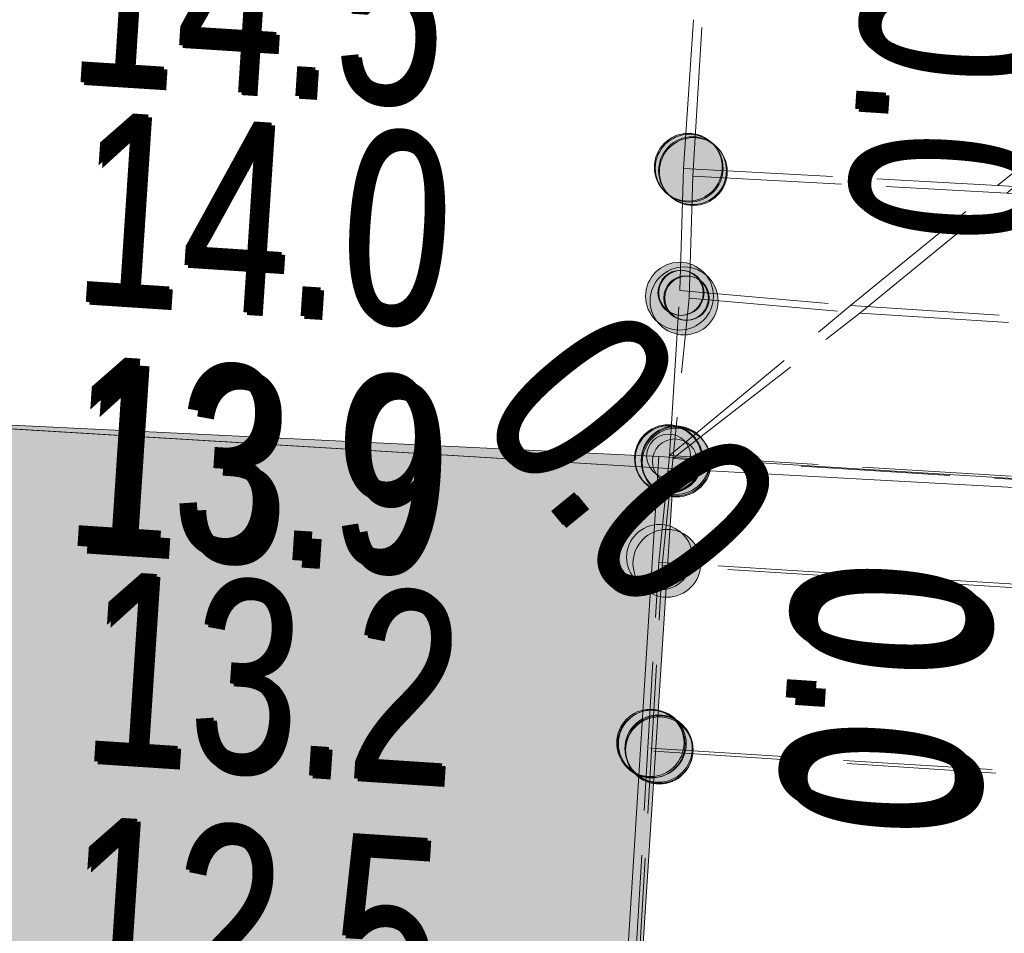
# Model space of a CAD drawing. Header units: metres. Extents: x -740 to 758, y -633 to 854.
# Tile 455 of 656: x -41.76 to -39, y -263.53 to -260.98. Entities that reach past the tile are written whole.
import ezdxf

# ---------------------------------------------------------------- set-up
doc = ezdxf.new("R2010")
doc.units = ezdxf.units.M
doc.header["$MEASUREMENT"] = 0
doc.linetypes.add('416_125', pattern=[0.5408, 0.416, -0.1248])
doc.layers.add('Grundkarte.LOVION', color=7, linetype='Continuous')
doc.layers.add('StromBemass.LOVION', color=7, linetype='Continuous')
doc.styles.add('ERSTELLTER_STIL_1', font='arial.ttf')

msp = doc.modelspace()

# ---------------------------------------------------------------- hatches: boundary and pattern name
at = {"layer": 'Grundkarte.LOVION', "linetype": 'Continuous', "lineweight": 18}
for points in [[(-39.9275, -262.2337), (-57.6772, -261.1613), (-58.3338, -269.5603), (-52.6855, -269.8947), (-51.2573, -269.9915), (-51.4255, -271.8995), (-51.6825, -275.6192), (-43.3156, -276.2494), (-40.6214, -272.9712)], [(-39.9695, -262.1992), (-41.9889, -262.1011), (-51.5506, -273.7352), (-51.6923, -275.611), (-40.8584, -276.3842)]]:
    msp.add_hatch(color=9, dxfattribs=at).paths.add_polyline_path(points)
at = {"layer": 'StromBemass.LOVION', "linetype": 'Continuous', "lineweight": 13}
for points in [[(-39.814, -261.4508), (-39.807, -261.4412), (-39.8014, -261.4308), (-39.797, -261.4197), (-39.7941, -261.4082), (-39.7926, -261.3964), (-39.7927, -261.3845), (-39.7942, -261.3727), (-39.7972, -261.3612), (-39.8016, -261.3501), (-39.8074, -261.3397), (-39.8144, -261.3301), (-39.8226, -261.3215), (-39.8317, -261.3139), (-39.8418, -261.3076), (-39.8526, -261.3026), (-39.8639, -261.2989), (-39.8756, -261.2967), (-39.8875, -261.296), (-39.8993, -261.2968), (-39.911, -261.2991), (-39.9223, -261.3028), (-39.933, -261.3079), (-39.9431, -261.3143), (-39.9522, -261.3219), (-39.9603, -261.3306), (-39.9673, -261.3402), (-39.973, -261.3507), (-39.9773, -261.3617), (-39.9802, -261.3733), (-39.9817, -261.3851), (-39.9816, -261.397), (-39.9801, -261.4088), (-39.9771, -261.4203), (-39.9727, -261.4313), (-39.9669, -261.4417), (-39.9599, -261.4513), (-39.9518, -261.4599), (-39.9426, -261.4675), (-39.9325, -261.4738), (-39.9217, -261.4789), (-39.9104, -261.4825), (-39.8987, -261.4847), (-39.8869, -261.4854), (-39.875, -261.4846), (-39.8633, -261.4823), (-39.852, -261.4786), (-39.8413, -261.4735), (-39.8313, -261.4671), (-39.8221, -261.4595)], [(-39.814, -261.4508), (-39.807, -261.4412), (-39.8014, -261.4308), (-39.797, -261.4197), (-39.7941, -261.4082), (-39.7926, -261.3964), (-39.7927, -261.3845), (-39.7942, -261.3727), (-39.7972, -261.3612), (-39.8016, -261.3501), (-39.8074, -261.3397), (-39.8144, -261.3301), (-39.8226, -261.3215), (-39.8317, -261.3139), (-39.8418, -261.3076), (-39.8526, -261.3026), (-39.8639, -261.2989), (-39.8756, -261.2967), (-39.8875, -261.296), (-39.8993, -261.2968), (-39.911, -261.2991), (-39.9223, -261.3028), (-39.933, -261.3079), (-39.9431, -261.3143), (-39.9522, -261.3219), (-39.9603, -261.3306), (-39.9673, -261.3402), (-39.973, -261.3507), (-39.9773, -261.3617), (-39.9802, -261.3733), (-39.9817, -261.3851), (-39.9816, -261.397), (-39.9801, -261.4088), (-39.9771, -261.4203), (-39.9727, -261.4313), (-39.9669, -261.4417), (-39.9599, -261.4513), (-39.9518, -261.4599), (-39.9426, -261.4675), (-39.9325, -261.4738), (-39.9217, -261.4789), (-39.9104, -261.4825), (-39.8987, -261.4847), (-39.8869, -261.4854), (-39.875, -261.4846), (-39.8633, -261.4823), (-39.852, -261.4786), (-39.8413, -261.4735), (-39.8313, -261.4671), (-39.8221, -261.4595)], [(-39.8118, -261.4534), (-39.8048, -261.4438), (-39.7991, -261.4333), (-39.7948, -261.4223), (-39.7918, -261.4107), (-39.7904, -261.3989), (-39.7904, -261.387), (-39.7919, -261.3752), (-39.7949, -261.3637), (-39.7994, -261.3527), (-39.8051, -261.3423), (-39.8121, -261.3327), (-39.8203, -261.324), (-39.8295, -261.3165), (-39.8396, -261.3102), (-39.8503, -261.3051), (-39.8617, -261.3015), (-39.8733, -261.2993), (-39.8852, -261.2986), (-39.8971, -261.2994), (-39.9088, -261.3016), (-39.9201, -261.3054), (-39.9308, -261.3105), (-39.9408, -261.3169), (-39.95, -261.3245), (-39.9581, -261.3332), (-39.965, -261.3428), (-39.9707, -261.3532), (-39.9751, -261.3643), (-39.978, -261.3758), (-39.9794, -261.3876), (-39.9794, -261.3995), (-39.9779, -261.4113), (-39.9749, -261.4228), (-39.9705, -261.4339), (-39.9647, -261.4443), (-39.9577, -261.4539), (-39.9495, -261.4625), (-39.9403, -261.4701), (-39.9303, -261.4764), (-39.9195, -261.4815), (-39.9082, -261.4851), (-39.8965, -261.4873), (-39.8846, -261.488), (-39.8727, -261.4872), (-39.8611, -261.4849), (-39.8498, -261.4812), (-39.839, -261.4761), (-39.829, -261.4697), (-39.8199, -261.4621)], [(-39.8024, -261.4604), (-39.7954, -261.4508), (-39.7897, -261.4403), (-39.7854, -261.4292), (-39.7825, -261.4177), (-39.781, -261.4059), (-39.781, -261.394), (-39.7826, -261.3822), (-39.7856, -261.3707), (-39.79, -261.3597), (-39.7957, -261.3493), (-39.8028, -261.3397), (-39.8109, -261.331), (-39.8201, -261.3235), (-39.8302, -261.3171), (-39.841, -261.3121), (-39.8523, -261.3085), (-39.864, -261.3063), (-39.8758, -261.3056), (-39.8877, -261.3063), (-39.8994, -261.3086), (-39.9107, -261.3123), (-39.9214, -261.3174), (-39.9314, -261.3238), (-39.9406, -261.3314), (-39.9487, -261.3401), (-39.9557, -261.3498), (-39.9614, -261.3602), (-39.9657, -261.3713), (-39.9686, -261.3828), (-39.9701, -261.3946), (-39.97, -261.4065), (-39.9685, -261.4183), (-39.9655, -261.4298), (-39.9611, -261.4409), (-39.9553, -261.4513), (-39.9483, -261.4609), (-39.9401, -261.4695), (-39.931, -261.4771), (-39.9209, -261.4834), (-39.9101, -261.4884), (-39.8988, -261.4921), (-39.8871, -261.4943), (-39.8752, -261.495), (-39.8634, -261.4942), (-39.8517, -261.4919), (-39.8404, -261.4882), (-39.8296, -261.4831), (-39.8196, -261.4767), (-39.8105, -261.4691)], [(-39.8024, -261.4604), (-39.7954, -261.4508), (-39.7897, -261.4403), (-39.7854, -261.4292), (-39.7825, -261.4177), (-39.781, -261.4059), (-39.781, -261.394), (-39.7826, -261.3822), (-39.7856, -261.3707), (-39.79, -261.3597), (-39.7957, -261.3493), (-39.8028, -261.3397), (-39.8109, -261.331), (-39.8201, -261.3235), (-39.8302, -261.3171), (-39.841, -261.3121), (-39.8523, -261.3085), (-39.864, -261.3063), (-39.8758, -261.3056), (-39.8877, -261.3063), (-39.8994, -261.3086), (-39.9107, -261.3123), (-39.9214, -261.3174), (-39.9314, -261.3238), (-39.9406, -261.3314), (-39.9487, -261.3401), (-39.9557, -261.3498), (-39.9614, -261.3602), (-39.9657, -261.3713), (-39.9686, -261.3828), (-39.9701, -261.3946), (-39.97, -261.4065), (-39.9685, -261.4183), (-39.9655, -261.4298), (-39.9611, -261.4409), (-39.9553, -261.4513), (-39.9483, -261.4609), (-39.9401, -261.4695), (-39.931, -261.4771), (-39.9209, -261.4834), (-39.9101, -261.4884), (-39.8988, -261.4921), (-39.8871, -261.4943), (-39.8752, -261.495), (-39.8634, -261.4942), (-39.8517, -261.4919), (-39.8404, -261.4882), (-39.8296, -261.4831), (-39.8196, -261.4767), (-39.8105, -261.4691)], [(-39.8001, -261.463), (-39.7932, -261.4533), (-39.7875, -261.4429), (-39.7831, -261.4318), (-39.7802, -261.4203), (-39.7788, -261.4085), (-39.7788, -261.3966), (-39.7803, -261.3848), (-39.7833, -261.3733), (-39.7877, -261.3623), (-39.7935, -261.3519), (-39.8005, -261.3423), (-39.8087, -261.3336), (-39.8179, -261.3261), (-39.8279, -261.3197), (-39.8387, -261.3147), (-39.85, -261.3111), (-39.8617, -261.3089), (-39.8736, -261.3082), (-39.8855, -261.3089), (-39.8971, -261.3112), (-39.9084, -261.3149), (-39.9192, -261.32), (-39.9292, -261.3264), (-39.9383, -261.334), (-39.9464, -261.3427), (-39.9534, -261.3524), (-39.9591, -261.3628), (-39.9634, -261.3739), (-39.9664, -261.3854), (-39.9678, -261.3972), (-39.9678, -261.4091), (-39.9662, -261.4209), (-39.9632, -261.4324), (-39.9588, -261.4434), (-39.9531, -261.4538), (-39.9461, -261.4634), (-39.9379, -261.4721), (-39.9287, -261.4796), (-39.9186, -261.486), (-39.9079, -261.491), (-39.8965, -261.4946), (-39.8849, -261.4968), (-39.873, -261.4975), (-39.8611, -261.4967), (-39.8495, -261.4945), (-39.8382, -261.4908), (-39.8274, -261.4857), (-39.8174, -261.4793), (-39.8083, -261.4717)], [(-39.8387, -261.8111), (-39.8317, -261.8015), (-39.826, -261.791), (-39.8217, -261.78), (-39.8188, -261.7684), (-39.8173, -261.7566), (-39.8174, -261.7448), (-39.8189, -261.733), (-39.8219, -261.7214), (-39.8263, -261.7104), (-39.8321, -261.7), (-39.8391, -261.6904), (-39.8472, -261.6818), (-39.8564, -261.6742), (-39.8665, -261.6679), (-39.8773, -261.6628), (-39.8886, -261.6592), (-39.9003, -261.657), (-39.9122, -261.6563), (-39.924, -261.6571), (-39.9357, -261.6593), (-39.947, -261.6631), (-39.9577, -261.6682), (-39.9678, -261.6746), (-39.9769, -261.6822), (-39.985, -261.6909), (-39.992, -261.7005), (-39.9977, -261.711), (-40.002, -261.722), (-40.0049, -261.7336), (-40.0064, -261.7454), (-40.0064, -261.7573), (-40.0048, -261.769), (-40.0018, -261.7806), (-39.9974, -261.7916), (-39.9917, -261.802), (-39.9846, -261.8116), (-39.9765, -261.8202), (-39.9673, -261.8278), (-39.9572, -261.8341), (-39.9464, -261.8392), (-39.9351, -261.8428), (-39.9234, -261.845), (-39.9115, -261.8457), (-39.8997, -261.8449), (-39.888, -261.8427), (-39.8767, -261.8389), (-39.866, -261.8338), (-39.8559, -261.8274), (-39.8468, -261.8198)], [(-39.8257, -261.8245), (-39.8187, -261.8148), (-39.813, -261.8043), (-39.8087, -261.7932), (-39.8058, -261.7817), (-39.8043, -261.7699), (-39.8043, -261.7579), (-39.8059, -261.7461), (-39.8089, -261.7346), (-39.8133, -261.7235), (-39.8191, -261.7131), (-39.8261, -261.7035), (-39.8343, -261.6948), (-39.8435, -261.6872), (-39.8536, -261.6809), (-39.8644, -261.6758), (-39.8757, -261.6722), (-39.8875, -261.67), (-39.8994, -261.6693), (-39.9113, -261.6701), (-39.923, -261.6723), (-39.9343, -261.6761), (-39.945, -261.6812), (-39.9551, -261.6876), (-39.9643, -261.6952), (-39.9724, -261.7039), (-39.9794, -261.7136), (-39.9851, -261.7241), (-39.9894, -261.7352), (-39.9923, -261.7467), (-39.9938, -261.7585), (-39.9938, -261.7705), (-39.9922, -261.7823), (-39.9892, -261.7938), (-39.9848, -261.8049), (-39.979, -261.8153), (-39.972, -261.8249), (-39.9638, -261.8336), (-39.9546, -261.8412), (-39.9445, -261.8475), (-39.9337, -261.8526), (-39.9224, -261.8562), (-39.9106, -261.8584), (-39.8987, -261.8591), (-39.8869, -261.8583), (-39.8751, -261.8561), (-39.8638, -261.8523), (-39.8531, -261.8472), (-39.843, -261.8408), (-39.8338, -261.8332)], [(-39.8603, -261.7817), (-39.8556, -261.7753), (-39.8518, -261.7683), (-39.8489, -261.7609), (-39.847, -261.7533), (-39.846, -261.7454), (-39.846, -261.7375), (-39.8471, -261.7296), (-39.8491, -261.722), (-39.852, -261.7146), (-39.8558, -261.7077), (-39.8605, -261.7013), (-39.866, -261.6955), (-39.8721, -261.6905), (-39.8788, -261.6863), (-39.886, -261.6829), (-39.8935, -261.6805), (-39.9013, -261.679), (-39.9092, -261.6786), (-39.9171, -261.6791), (-39.9249, -261.6806), (-39.9324, -261.6831), (-39.9396, -261.6865), (-39.9462, -261.6907), (-39.9523, -261.6958), (-39.9577, -261.7016), (-39.9624, -261.708), (-39.9662, -261.715), (-39.9691, -261.7223), (-39.971, -261.73), (-39.972, -261.7379), (-39.9719, -261.7458), (-39.9709, -261.7537), (-39.9689, -261.7613), (-39.966, -261.7687), (-39.9622, -261.7756), (-39.9575, -261.782), (-39.952, -261.7878), (-39.9459, -261.7928), (-39.9392, -261.797), (-39.932, -261.8004), (-39.9245, -261.8028), (-39.9167, -261.8043), (-39.9088, -261.8047), (-39.9009, -261.8042), (-39.8931, -261.8027), (-39.8856, -261.8002), (-39.8784, -261.7968), (-39.8718, -261.7926), (-39.8657, -261.7875)], [(-39.8577, -261.7817), (-39.8531, -261.7753), (-39.8493, -261.7683), (-39.8464, -261.761), (-39.8445, -261.7533), (-39.8435, -261.7454), (-39.8435, -261.7375), (-39.8445, -261.7296), (-39.8465, -261.722), (-39.8495, -261.7146), (-39.8533, -261.7077), (-39.858, -261.7013), (-39.8634, -261.6955), (-39.8695, -261.6905), (-39.8762, -261.6863), (-39.8834, -261.6829), (-39.891, -261.6805), (-39.8987, -261.6791), (-39.9067, -261.6786), (-39.9146, -261.6791), (-39.9223, -261.6806), (-39.9299, -261.6831), (-39.937, -261.6865), (-39.9437, -261.6908), (-39.9498, -261.6958), (-39.9552, -261.7016), (-39.9598, -261.708), (-39.9636, -261.715), (-39.9665, -261.7224), (-39.9685, -261.73), (-39.9694, -261.7379), (-39.9694, -261.7458), (-39.9684, -261.7537), (-39.9664, -261.7613), (-39.9634, -261.7687), (-39.9596, -261.7756), (-39.9549, -261.782), (-39.9495, -261.7878), (-39.9434, -261.7928), (-39.9367, -261.797), (-39.9295, -261.8004), (-39.9219, -261.8028), (-39.9142, -261.8043), (-39.9063, -261.8047), (-39.8983, -261.8042), (-39.8906, -261.8027), (-39.883, -261.8002), (-39.8759, -261.7968), (-39.8692, -261.7926), (-39.8631, -261.7875)], [(-39.8456, -261.7959), (-39.841, -261.7895), (-39.8373, -261.7827), (-39.8344, -261.7754), (-39.8325, -261.7678), (-39.8316, -261.7601), (-39.8316, -261.7522), (-39.8326, -261.7445), (-39.8346, -261.7369), (-39.8375, -261.7296), (-39.8413, -261.7228), (-39.8459, -261.7165), (-39.8513, -261.7108), (-39.8573, -261.7058), (-39.8639, -261.7017), (-39.871, -261.6984), (-39.8784, -261.696), (-39.8861, -261.6945), (-39.8939, -261.6941), (-39.9017, -261.6946), (-39.9094, -261.6961), (-39.9169, -261.6985), (-39.9239, -261.7019), (-39.9305, -261.7061), (-39.9365, -261.7111), (-39.9419, -261.7168), (-39.9464, -261.7231), (-39.9502, -261.73), (-39.953, -261.7373), (-39.955, -261.7449), (-39.9559, -261.7526), (-39.9559, -261.7605), (-39.9549, -261.7682), (-39.9529, -261.7758), (-39.95, -261.783), (-39.9462, -261.7899), (-39.9416, -261.7962), (-39.9362, -261.8019), (-39.9302, -261.8068), (-39.9236, -261.811), (-39.9165, -261.8143), (-39.909, -261.8167), (-39.9014, -261.8182), (-39.8935, -261.8186), (-39.8857, -261.8181), (-39.8781, -261.8166), (-39.8706, -261.8142), (-39.8636, -261.8108), (-39.857, -261.8066), (-39.851, -261.8016)], [(-39.8431, -261.796), (-39.8386, -261.7897), (-39.8349, -261.7828), (-39.832, -261.7756), (-39.8301, -261.7681), (-39.8292, -261.7603), (-39.8292, -261.7526), (-39.8302, -261.7448), (-39.8321, -261.7373), (-39.835, -261.7301), (-39.8388, -261.7233), (-39.8434, -261.717), (-39.8487, -261.7114), (-39.8547, -261.7064), (-39.8613, -261.7023), (-39.8684, -261.699), (-39.8758, -261.6966), (-39.8834, -261.6952), (-39.8912, -261.6947), (-39.8989, -261.6952), (-39.9066, -261.6967), (-39.914, -261.6991), (-39.921, -261.7025), (-39.9275, -261.7067), (-39.9335, -261.7116), (-39.9388, -261.7173), (-39.9434, -261.7236), (-39.9471, -261.7305), (-39.9499, -261.7377), (-39.9518, -261.7452), (-39.9528, -261.753), (-39.9528, -261.7607), (-39.9518, -261.7684), (-39.9498, -261.776), (-39.9469, -261.7832), (-39.9432, -261.79), (-39.9386, -261.7963), (-39.9332, -261.8019), (-39.9272, -261.8069), (-39.9206, -261.811), (-39.9136, -261.8143), (-39.9062, -261.8167), (-39.8985, -261.8181), (-39.8908, -261.8186), (-39.883, -261.8181), (-39.8754, -261.8166), (-39.868, -261.8142), (-39.861, -261.8108), (-39.8544, -261.8066), (-39.8484, -261.8017)], [(-39.8711, -262.2639), (-39.8642, -262.2543), (-39.8586, -262.244), (-39.8543, -262.233), (-39.8514, -262.2216), (-39.8499, -262.2098), (-39.85, -262.1981), (-39.8515, -262.1864), (-39.8544, -262.1749), (-39.8588, -262.164), (-39.8645, -262.1537), (-39.8715, -262.1442), (-39.8796, -262.1356), (-39.8887, -262.1281), (-39.8987, -262.1218), (-39.9094, -262.1168), (-39.9206, -262.1132), (-39.9322, -262.111), (-39.944, -262.1103), (-39.9557, -262.1111), (-39.9673, -262.1134), (-39.9785, -262.117), (-39.9892, -262.1221), (-39.9991, -262.1285), (-40.0082, -262.136), (-40.0162, -262.1446), (-40.0231, -262.1542), (-40.0288, -262.1645), (-40.0331, -262.1755), (-40.036, -262.187), (-40.0374, -262.1987), (-40.0374, -262.2105), (-40.0358, -262.2221), (-40.0329, -262.2336), (-40.0285, -262.2445), (-40.0228, -262.2548), (-40.0158, -262.2643), (-40.0077, -262.2729), (-39.9986, -262.2804), (-39.9886, -262.2867), (-39.9779, -262.2917), (-39.9667, -262.2953), (-39.9551, -262.2975), (-39.9434, -262.2982), (-39.9316, -262.2974), (-39.92, -262.2951), (-39.9088, -262.2915), (-39.8982, -262.2864), (-39.8882, -262.2801), (-39.8792, -262.2725)], [(-39.8711, -262.2659), (-39.8642, -262.2563), (-39.8586, -262.246), (-39.8543, -262.2351), (-39.8514, -262.2237), (-39.8499, -262.212), (-39.85, -262.2003), (-39.8515, -262.1886), (-39.8545, -262.1773), (-39.8588, -262.1664), (-39.8645, -262.1561), (-39.8714, -262.1466), (-39.8795, -262.1381), (-39.8886, -262.1306), (-39.8985, -262.1244), (-39.9092, -262.1194), (-39.9204, -262.1158), (-39.9319, -262.1136), (-39.9436, -262.1129), (-39.9553, -262.1137), (-39.9669, -262.1159), (-39.978, -262.1196), (-39.9887, -262.1246), (-39.9985, -262.131), (-40.0076, -262.1385), (-40.0156, -262.1471), (-40.0225, -262.1566), (-40.0281, -262.1669), (-40.0324, -262.1779), (-40.0353, -262.1892), (-40.0367, -262.2009), (-40.0367, -262.2126), (-40.0352, -262.2243), (-40.0322, -262.2357), (-40.0278, -262.2466), (-40.0221, -262.2568), (-40.0152, -262.2663), (-40.0071, -262.2749), (-39.9981, -262.2823), (-39.9881, -262.2886), (-39.9775, -262.2936), (-39.9663, -262.2972), (-39.9547, -262.2993), (-39.943, -262.3), (-39.9313, -262.2992), (-39.9198, -262.297), (-39.9086, -262.2933), (-39.898, -262.2883), (-39.8881, -262.282), (-39.8791, -262.2745)], [(-39.8685, -262.2668), (-39.8616, -262.2572), (-39.8559, -262.2468), (-39.8516, -262.2358), (-39.8487, -262.2243), (-39.8472, -262.2126), (-39.8473, -262.2008), (-39.8488, -262.189), (-39.8518, -262.1776), (-39.8562, -262.1666), (-39.8619, -262.1562), (-39.8689, -262.1467), (-39.877, -262.1381), (-39.8862, -262.1306), (-39.8962, -262.1243), (-39.9069, -262.1193), (-39.9181, -262.1157), (-39.9298, -262.1135), (-39.9416, -262.1128), (-39.9534, -262.1136), (-39.965, -262.1158), (-39.9762, -262.1195), (-39.9869, -262.1246), (-39.9969, -262.1309), (-40.006, -262.1385), (-40.0141, -262.1472), (-40.021, -262.1568), (-40.0266, -262.1671), (-40.031, -262.1782), (-40.0339, -262.1896), (-40.0353, -262.2014), (-40.0353, -262.2132), (-40.0338, -262.2249), (-40.0308, -262.2364), (-40.0264, -262.2474), (-40.0207, -262.2577), (-40.0137, -262.2673), (-40.0055, -262.2758), (-39.9964, -262.2834), (-39.9864, -262.2897), (-39.9757, -262.2947), (-39.9644, -262.2983), (-39.9528, -262.3005), (-39.941, -262.3012), (-39.9292, -262.3004), (-39.9176, -262.2981), (-39.9063, -262.2944), (-39.8956, -262.2894), (-39.8857, -262.283), (-39.8766, -262.2754)], [(-39.8492, -262.2703), (-39.8421, -262.2606), (-39.8364, -262.25), (-39.832, -262.2388), (-39.829, -262.2272), (-39.8276, -262.2153), (-39.8276, -262.2032), (-39.8291, -262.1913), (-39.8322, -262.1797), (-39.8366, -262.1685), (-39.8425, -262.158), (-39.8496, -262.1483), (-39.8578, -262.1396), (-39.8671, -262.1319), (-39.8773, -262.1255), (-39.8882, -262.1204), (-39.8996, -262.1168), (-39.9114, -262.1145), (-39.9234, -262.1138), (-39.9354, -262.1146), (-39.9472, -262.1169), (-39.9586, -262.1207), (-39.9695, -262.1258), (-39.9796, -262.1323), (-39.9889, -262.14), (-39.9971, -262.1488), (-40.0041, -262.1585), (-40.0098, -262.1691), (-40.0142, -262.1803), (-40.0172, -262.1919), (-40.0187, -262.2038), (-40.0186, -262.2159), (-40.0171, -262.2278), (-40.014, -262.2394), (-40.0096, -262.2506), (-40.0038, -262.2611), (-39.9967, -262.2708), (-39.9884, -262.2795), (-39.9791, -262.2872), (-39.9689, -262.2936), (-39.9581, -262.2987), (-39.9466, -262.3023), (-39.9348, -262.3045), (-39.9228, -262.3053), (-39.9108, -262.3045), (-39.899, -262.3022), (-39.8876, -262.2984), (-39.8767, -262.2933), (-39.8666, -262.2868), (-39.8574, -262.2791)], [(-39.8477, -262.2739), (-39.8406, -262.2641), (-39.8348, -262.2535), (-39.8304, -262.2422), (-39.8275, -262.2305), (-39.826, -262.2185), (-39.826, -262.2064), (-39.8276, -262.1944), (-39.8306, -262.1827), (-39.8351, -262.1715), (-39.841, -262.1609), (-39.8481, -262.1511), (-39.8564, -262.1423), (-39.8658, -262.1347), (-39.876, -262.1282), (-39.8869, -262.1231), (-39.8985, -262.1194), (-39.9104, -262.1172), (-39.9224, -262.1164), (-39.9345, -262.1172), (-39.9464, -262.1196), (-39.9579, -262.1233), (-39.9688, -262.1285), (-39.979, -262.135), (-39.9883, -262.1428), (-39.9965, -262.1516), (-40.0036, -262.1614), (-40.0094, -262.172), (-40.0138, -262.1833), (-40.0168, -262.195), (-40.0183, -262.207), (-40.0182, -262.2191), (-40.0167, -262.2311), (-40.0136, -262.2428), (-40.0091, -262.254), (-40.0033, -262.2646), (-39.9961, -262.2744), (-39.9878, -262.2832), (-39.9785, -262.2909), (-39.9682, -262.2973), (-39.9573, -262.3024), (-39.9458, -262.3061), (-39.9339, -262.3083), (-39.9218, -262.3091), (-39.9097, -262.3083), (-39.8979, -262.306), (-39.8864, -262.3022), (-39.8754, -262.297), (-39.8653, -262.2905), (-39.856, -262.2827)], [(-39.8453, -262.2767), (-39.8383, -262.2669), (-39.8325, -262.2562), (-39.8281, -262.245), (-39.8251, -262.2333), (-39.8236, -262.2213), (-39.8237, -262.2092), (-39.8252, -262.1972), (-39.8283, -262.1855), (-39.8327, -262.1743), (-39.8386, -262.1637), (-39.8457, -262.154), (-39.854, -262.1452), (-39.8634, -262.1375), (-39.8736, -262.1311), (-39.8845, -262.126), (-39.896, -262.1223), (-39.9079, -262.1201), (-39.92, -262.1193), (-39.932, -262.1201), (-39.9439, -262.1224), (-39.9554, -262.1262), (-39.9663, -262.1314), (-39.9765, -262.1379), (-39.9858, -262.1456), (-39.994, -262.1545), (-40.0011, -262.1643), (-40.0069, -262.1749), (-40.0113, -262.1861), (-40.0142, -262.1978), (-40.0157, -262.2098), (-40.0157, -262.2219), (-40.0141, -262.2339), (-40.0111, -262.2456), (-40.0066, -262.2568), (-40.0007, -262.2674), (-39.9936, -262.2771), (-39.9853, -262.2859), (-39.976, -262.2936), (-39.9657, -262.3), (-39.9548, -262.3051), (-39.9433, -262.3088), (-39.9314, -262.3111), (-39.9194, -262.3118), (-39.9073, -262.311), (-39.8954, -262.3087), (-39.884, -262.3049), (-39.873, -262.2997), (-39.8629, -262.2932), (-39.8536, -262.2855)], [(-39.895, -262.2367), (-39.8905, -262.2304), (-39.8868, -262.2237), (-39.884, -262.2165), (-39.8821, -262.209), (-39.8812, -262.2014), (-39.8812, -262.1937), (-39.8822, -262.186), (-39.8841, -262.1786), (-39.887, -262.1714), (-39.8907, -262.1647), (-39.8953, -262.1585), (-39.9006, -262.1529), (-39.9065, -262.148), (-39.9131, -262.1439), (-39.92, -262.1406), (-39.9274, -262.1382), (-39.9349, -262.1368), (-39.9426, -262.1364), (-39.9503, -262.1369), (-39.9579, -262.1383), (-39.9652, -262.1407), (-39.9722, -262.144), (-39.9787, -262.1482), (-39.9846, -262.1531), (-39.9898, -262.1588), (-39.9943, -262.165), (-39.998, -262.1718), (-40.0008, -262.1789), (-40.0027, -262.1864), (-40.0037, -262.1941), (-40.0037, -262.2018), (-40.0027, -262.2094), (-40.0007, -262.2169), (-39.9979, -262.224), (-39.9941, -262.2308), (-39.9896, -262.237), (-39.9843, -262.2426), (-39.9783, -262.2475), (-39.9718, -262.2516), (-39.9648, -262.2548), (-39.9575, -262.2572), (-39.9499, -262.2586), (-39.9422, -262.2591), (-39.9345, -262.2586), (-39.927, -262.2571), (-39.9197, -262.2547), (-39.9127, -262.2514), (-39.9062, -262.2472), (-39.9003, -262.2423)], [(-39.895, -262.2367), (-39.8905, -262.2304), (-39.8868, -262.2237), (-39.884, -262.2165), (-39.8821, -262.209), (-39.8812, -262.2014), (-39.8812, -262.1937), (-39.8822, -262.186), (-39.8841, -262.1786), (-39.887, -262.1714), (-39.8907, -262.1647), (-39.8953, -262.1585), (-39.9006, -262.1529), (-39.9065, -262.148), (-39.9131, -262.1439), (-39.92, -262.1406), (-39.9274, -262.1382), (-39.9349, -262.1368), (-39.9426, -262.1364), (-39.9503, -262.1369), (-39.9579, -262.1383), (-39.9652, -262.1407), (-39.9722, -262.144), (-39.9787, -262.1482), (-39.9846, -262.1531), (-39.9898, -262.1588), (-39.9943, -262.165), (-39.998, -262.1718), (-40.0008, -262.1789), (-40.0027, -262.1864), (-40.0037, -262.1941), (-40.0037, -262.2018), (-40.0027, -262.2094), (-40.0007, -262.2169), (-39.9979, -262.224), (-39.9941, -262.2308), (-39.9896, -262.237), (-39.9843, -262.2426), (-39.9783, -262.2475), (-39.9718, -262.2516), (-39.9648, -262.2548), (-39.9575, -262.2572), (-39.9499, -262.2586), (-39.9422, -262.2591), (-39.9345, -262.2586), (-39.927, -262.2571), (-39.9197, -262.2547), (-39.9127, -262.2514), (-39.9062, -262.2472), (-39.9003, -262.2423)], [(-39.895, -262.2367), (-39.8905, -262.2304), (-39.8868, -262.2237), (-39.884, -262.2165), (-39.8821, -262.209), (-39.8812, -262.2014), (-39.8812, -262.1937), (-39.8822, -262.186), (-39.8841, -262.1786), (-39.887, -262.1714), (-39.8907, -262.1647), (-39.8953, -262.1585), (-39.9006, -262.1529), (-39.9065, -262.148), (-39.9131, -262.1439), (-39.92, -262.1406), (-39.9274, -262.1382), (-39.9349, -262.1368), (-39.9426, -262.1364), (-39.9503, -262.1369), (-39.9579, -262.1383), (-39.9652, -262.1407), (-39.9722, -262.144), (-39.9787, -262.1482), (-39.9846, -262.1531), (-39.9898, -262.1588), (-39.9943, -262.165), (-39.998, -262.1718), (-40.0008, -262.1789), (-40.0027, -262.1864), (-40.0037, -262.1941), (-40.0037, -262.2018), (-40.0027, -262.2094), (-40.0007, -262.2169), (-39.9979, -262.224), (-39.9941, -262.2308), (-39.9896, -262.237), (-39.9843, -262.2426), (-39.9783, -262.2475), (-39.9718, -262.2516), (-39.9648, -262.2548), (-39.9575, -262.2572), (-39.9499, -262.2586), (-39.9422, -262.2591), (-39.9345, -262.2586), (-39.927, -262.2571), (-39.9197, -262.2547), (-39.9127, -262.2514), (-39.9062, -262.2472), (-39.9003, -262.2423)], [(-39.8768, -262.2524), (-39.8722, -262.2461), (-39.8684, -262.2392), (-39.8655, -262.2318), (-39.8636, -262.2242), (-39.8626, -262.2164), (-39.8627, -262.2086), (-39.8637, -262.2008), (-39.8657, -262.1932), (-39.8686, -262.1859), (-39.8724, -262.179), (-39.877, -262.1726), (-39.8824, -262.1669), (-39.8885, -262.1619), (-39.8952, -262.1577), (-39.9023, -262.1544), (-39.9098, -262.152), (-39.9175, -262.1506), (-39.9253, -262.1501), (-39.9332, -262.1506), (-39.9409, -262.1521), (-39.9484, -262.1546), (-39.9555, -262.1579), (-39.9621, -262.1622), (-39.9681, -262.1672), (-39.9735, -262.1729), (-39.9781, -262.1793), (-39.9819, -262.1862), (-39.9847, -262.1935), (-39.9867, -262.2012), (-39.9876, -262.209), (-39.9876, -262.2168), (-39.9866, -262.2246), (-39.9846, -262.2322), (-39.9817, -262.2395), (-39.9779, -262.2464), (-39.9732, -262.2527), (-39.9678, -262.2585), (-39.9618, -262.2635), (-39.9551, -262.2676), (-39.948, -262.271), (-39.9405, -262.2734), (-39.9328, -262.2748), (-39.9249, -262.2753), (-39.9171, -262.2748), (-39.9094, -262.2733), (-39.9019, -262.2708), (-39.8948, -262.2675), (-39.8882, -262.2632), (-39.8821, -262.2582)], [(-39.8768, -262.2524), (-39.8722, -262.2461), (-39.8684, -262.2392), (-39.8655, -262.2318), (-39.8636, -262.2242), (-39.8626, -262.2164), (-39.8627, -262.2086), (-39.8637, -262.2008), (-39.8657, -262.1932), (-39.8686, -262.1859), (-39.8724, -262.179), (-39.877, -262.1726), (-39.8824, -262.1669), (-39.8885, -262.1619), (-39.8952, -262.1577), (-39.9023, -262.1544), (-39.9098, -262.152), (-39.9175, -262.1506), (-39.9253, -262.1501), (-39.9332, -262.1506), (-39.9409, -262.1521), (-39.9484, -262.1546), (-39.9555, -262.1579), (-39.9621, -262.1622), (-39.9681, -262.1672), (-39.9735, -262.1729), (-39.9781, -262.1793), (-39.9819, -262.1862), (-39.9847, -262.1935), (-39.9867, -262.2012), (-39.9876, -262.209), (-39.9876, -262.2168), (-39.9866, -262.2246), (-39.9846, -262.2322), (-39.9817, -262.2395), (-39.9779, -262.2464), (-39.9732, -262.2527), (-39.9678, -262.2585), (-39.9618, -262.2635), (-39.9551, -262.2676), (-39.948, -262.271), (-39.9405, -262.2734), (-39.9328, -262.2748), (-39.9249, -262.2753), (-39.9171, -262.2748), (-39.9094, -262.2733), (-39.9019, -262.2708), (-39.8948, -262.2675), (-39.8882, -262.2632), (-39.8821, -262.2582)], [(-39.8768, -262.2524), (-39.8722, -262.2461), (-39.8684, -262.2392), (-39.8655, -262.2318), (-39.8636, -262.2242), (-39.8626, -262.2164), (-39.8627, -262.2086), (-39.8637, -262.2008), (-39.8657, -262.1932), (-39.8686, -262.1859), (-39.8724, -262.179), (-39.877, -262.1726), (-39.8824, -262.1669), (-39.8885, -262.1619), (-39.8952, -262.1577), (-39.9023, -262.1544), (-39.9098, -262.152), (-39.9175, -262.1506), (-39.9253, -262.1501), (-39.9332, -262.1506), (-39.9409, -262.1521), (-39.9484, -262.1546), (-39.9555, -262.1579), (-39.9621, -262.1622), (-39.9681, -262.1672), (-39.9735, -262.1729), (-39.9781, -262.1793), (-39.9819, -262.1862), (-39.9847, -262.1935), (-39.9867, -262.2012), (-39.9876, -262.209), (-39.9876, -262.2168), (-39.9866, -262.2246), (-39.9846, -262.2322), (-39.9817, -262.2395), (-39.9779, -262.2464), (-39.9732, -262.2527), (-39.9678, -262.2585), (-39.9618, -262.2635), (-39.9551, -262.2676), (-39.948, -262.271), (-39.9405, -262.2734), (-39.9328, -262.2748), (-39.9249, -262.2753), (-39.9171, -262.2748), (-39.9094, -262.2733), (-39.9019, -262.2708), (-39.8948, -262.2675), (-39.8882, -262.2632), (-39.8821, -262.2582)], [(-39.897, -262.5389), (-39.8902, -262.5295), (-39.8847, -262.5194), (-39.8805, -262.5087), (-39.8777, -262.4975), (-39.8763, -262.4861), (-39.8763, -262.4745), (-39.8778, -262.4631), (-39.8807, -262.4519), (-39.885, -262.4412), (-39.8906, -262.4312), (-39.8974, -262.4218), (-39.9053, -262.4135), (-39.9142, -262.4061), (-39.924, -262.4), (-39.9344, -262.3951), (-39.9454, -262.3916), (-39.9567, -262.3895), (-39.9682, -262.3888), (-39.9797, -262.3895), (-39.991, -262.3917), (-40.002, -262.3953), (-40.0124, -262.4003), (-40.0221, -262.4065), (-40.031, -262.4139), (-40.0389, -262.4223), (-40.0456, -262.4316), (-40.0511, -262.4418), (-40.0553, -262.4525), (-40.0582, -262.4637), (-40.0596, -262.4751), (-40.0595, -262.4867), (-40.0581, -262.4981), (-40.0552, -262.5093), (-40.0509, -262.52), (-40.0453, -262.53), (-40.0385, -262.5394), (-40.0306, -262.5477), (-40.0217, -262.5551), (-40.0119, -262.5612), (-40.0015, -262.5661), (-39.9905, -262.5696), (-39.9791, -262.5717), (-39.9676, -262.5724), (-39.9561, -262.5717), (-39.9448, -262.5695), (-39.9339, -262.5659), (-39.9234, -262.5609), (-39.9137, -262.5547), (-39.9049, -262.5473)], [(-39.8741, -262.5578), (-39.8671, -262.5481), (-39.8614, -262.5377), (-39.8571, -262.5266), (-39.8541, -262.5151), (-39.8527, -262.5033), (-39.8527, -262.4914), (-39.8543, -262.4796), (-39.8572, -262.4681), (-39.8617, -262.4571), (-39.8674, -262.4467), (-39.8744, -262.4371), (-39.8826, -262.4284), (-39.8918, -262.4209), (-39.9018, -262.4146), (-39.9126, -262.4095), (-39.9239, -262.4059), (-39.9356, -262.4037), (-39.9475, -262.403), (-39.9593, -262.4038), (-39.971, -262.406), (-39.9823, -262.4097), (-39.9931, -262.4148), (-40.0031, -262.4212), (-40.0122, -262.4289), (-40.0203, -262.4375), (-40.0273, -262.4472), (-40.033, -262.4576), (-40.0373, -262.4687), (-40.0402, -262.4802), (-40.0417, -262.492), (-40.0416, -262.5039), (-40.0401, -262.5157), (-40.0371, -262.5272), (-40.0327, -262.5382), (-40.0269, -262.5486), (-40.0199, -262.5582), (-40.0118, -262.5669), (-40.0026, -262.5744), (-39.9925, -262.5807), (-39.9817, -262.5858), (-39.9704, -262.5894), (-39.9587, -262.5916), (-39.9469, -262.5923), (-39.935, -262.5915), (-39.9233, -262.5893), (-39.9121, -262.5855), (-39.9013, -262.5805), (-39.8913, -262.5741), (-39.8822, -262.5664)], [(-39.9208, -263.0592), (-39.9139, -263.0496), (-39.9083, -263.0393), (-39.9039, -263.0283), (-39.901, -263.0168), (-39.8996, -263.0051), (-39.8996, -262.9933), (-39.9012, -262.9816), (-39.9041, -262.9702), (-39.9085, -262.9592), (-39.9142, -262.9489), (-39.9212, -262.9394), (-39.9293, -262.9308), (-39.9384, -262.9233), (-39.9484, -262.917), (-39.9591, -262.912), (-39.9703, -262.9084), (-39.9819, -262.9063), (-39.9937, -262.9055), (-40.0055, -262.9063), (-40.0171, -262.9086), (-40.0283, -262.9123), (-40.0389, -262.9173), (-40.0489, -262.9237), (-40.058, -262.9312), (-40.066, -262.9399), (-40.0729, -262.9494), (-40.0786, -262.9598), (-40.0829, -262.9708), (-40.0858, -262.9822), (-40.0872, -262.9939), (-40.0872, -263.0057), (-40.0857, -263.0174), (-40.0827, -263.0288), (-40.0783, -263.0398), (-40.0726, -263.0501), (-40.0656, -263.0597), (-40.0575, -263.0682), (-40.0484, -263.0757), (-40.0384, -263.082), (-40.0277, -263.087), (-40.0165, -263.0906), (-40.0049, -263.0928), (-39.9931, -263.0935), (-39.9813, -263.0927), (-39.9697, -263.0905), (-39.9585, -263.0868), (-39.9479, -263.0817), (-39.9379, -263.0754), (-39.9289, -263.0678)], [(-39.9176, -263.0626), (-39.9107, -263.0529), (-39.905, -263.0425), (-39.9007, -263.0315), (-39.8978, -263.02), (-39.8963, -263.0082), (-39.8964, -262.9964), (-39.8979, -262.9846), (-39.9009, -262.9732), (-39.9053, -262.9621), (-39.911, -262.9518), (-39.918, -262.9422), (-39.9262, -262.9336), (-39.9353, -262.9261), (-39.9454, -262.9197), (-39.9561, -262.9147), (-39.9674, -262.9111), (-39.979, -262.9089), (-39.9909, -262.9082), (-40.0027, -262.909), (-40.0143, -262.9112), (-40.0256, -262.9149), (-40.0363, -262.92), (-40.0463, -262.9264), (-40.0554, -262.934), (-40.0635, -262.9427), (-40.0704, -262.9523), (-40.0761, -262.9627), (-40.0805, -262.9737), (-40.0834, -262.9852), (-40.0848, -262.997), (-40.0848, -263.0088), (-40.0833, -263.0206), (-40.0803, -263.0321), (-40.0759, -263.0431), (-40.0701, -263.0535), (-40.0631, -263.063), (-40.055, -263.0716), (-40.0458, -263.0792), (-40.0358, -263.0855), (-40.025, -263.0905), (-40.0138, -263.0941), (-40.0021, -263.0963), (-39.9903, -263.097), (-39.9784, -263.0962), (-39.9668, -263.094), (-39.9555, -263.0903), (-39.9448, -263.0852), (-39.9348, -263.0788), (-39.9257, -263.0712)], [(-39.9148, -263.0615), (-39.9079, -263.0519), (-39.9022, -263.0415), (-39.8979, -263.0304), (-39.8949, -263.0189), (-39.8935, -263.0071), (-39.8935, -262.9952), (-39.8951, -262.9834), (-39.898, -262.9719), (-39.9025, -262.9609), (-39.9082, -262.9505), (-39.9152, -262.9409), (-39.9234, -262.9323), (-39.9326, -262.9247), (-39.9426, -262.9184), (-39.9534, -262.9134), (-39.9647, -262.9097), (-39.9764, -262.9076), (-39.9882, -262.9068), (-40.0001, -262.9076), (-40.0117, -262.9099), (-40.023, -262.9136), (-40.0338, -262.9187), (-40.0438, -262.9251), (-40.0529, -262.9327), (-40.061, -262.9414), (-40.068, -262.951), (-40.0737, -262.9614), (-40.078, -262.9725), (-40.0809, -262.984), (-40.0824, -262.9958), (-40.0823, -263.0077), (-40.0808, -263.0195), (-40.0778, -263.031), (-40.0734, -263.042), (-40.0676, -263.0524), (-40.0606, -263.062), (-40.0525, -263.0706), (-40.0433, -263.0782), (-40.0332, -263.0845), (-40.0225, -263.0895), (-40.0112, -263.0932), (-39.9995, -263.0953), (-39.9876, -263.0961), (-39.9758, -263.0953), (-39.9641, -263.093), (-39.9528, -263.0893), (-39.9421, -263.0842), (-39.9321, -263.0778), (-39.9229, -263.0702)], [(-39.8978, -263.0748), (-39.8909, -263.0652), (-39.8852, -263.0548), (-39.8809, -263.0438), (-39.878, -263.0323), (-39.8766, -263.0206), (-39.8766, -263.0088), (-39.8781, -262.9971), (-39.8811, -262.9856), (-39.8855, -262.9746), (-39.8912, -262.9643), (-39.8982, -262.9548), (-39.9063, -262.9462), (-39.9154, -262.9387), (-39.9254, -262.9324), (-39.9362, -262.9274), (-39.9474, -262.9238), (-39.959, -262.9216), (-39.9708, -262.9209), (-39.9826, -262.9217), (-39.9942, -262.9239), (-40.0054, -262.9276), (-40.0161, -262.9327), (-40.0261, -262.939), (-40.0352, -262.9466), (-40.0432, -262.9552), (-40.0502, -262.9648), (-40.0558, -262.9752), (-40.0601, -262.9862), (-40.063, -262.9977), (-40.0645, -263.0094), (-40.0644, -263.0212), (-40.0629, -263.0329), (-40.0599, -263.0444), (-40.0556, -263.0553), (-40.0498, -263.0657), (-40.0428, -263.0752), (-40.0347, -263.0838), (-40.0256, -263.0913), (-40.0156, -263.0976), (-40.0049, -263.1026), (-39.9936, -263.1062), (-39.982, -263.1084), (-39.9702, -263.1091), (-39.9584, -263.1083), (-39.9468, -263.1061), (-39.9356, -263.1024), (-39.9249, -263.0973), (-39.915, -263.091), (-39.9059, -263.0834)], [(-39.8961, -263.0802), (-39.8892, -263.0706), (-39.8836, -263.0603), (-39.8793, -263.0493), (-39.8764, -263.0379), (-39.8749, -263.0261), (-39.875, -263.0143), (-39.8765, -263.0026), (-39.8795, -262.9912), (-39.8838, -262.9803), (-39.8896, -262.9699), (-39.8965, -262.9604), (-39.9046, -262.9518), (-39.9138, -262.9443), (-39.9237, -262.9381), (-39.9344, -262.9331), (-39.9457, -262.9294), (-39.9573, -262.9273), (-39.9691, -262.9266), (-39.9808, -262.9274), (-39.9924, -262.9296), (-40.0036, -262.9333), (-40.0143, -262.9383), (-40.0242, -262.9447), (-40.0333, -262.9522), (-40.0414, -262.9609), (-40.0483, -262.9704), (-40.0539, -262.9808), (-40.0582, -262.9918), (-40.0611, -263.0032), (-40.0626, -263.0149), (-40.0625, -263.0268), (-40.061, -263.0385), (-40.058, -263.0499), (-40.0537, -263.0608), (-40.0479, -263.0712), (-40.041, -263.0807), (-40.0329, -263.0893), (-40.0237, -263.0968), (-40.0138, -263.103), (-40.0031, -263.108), (-39.9918, -263.1116), (-39.9802, -263.1138), (-39.9684, -263.1145), (-39.9567, -263.1137), (-39.9451, -263.1115), (-39.9339, -263.1078), (-39.9232, -263.1028), (-39.9133, -263.0964), (-39.9042, -263.0888)], [(-39.8954, -263.0775), (-39.8885, -263.0679), (-39.8828, -263.0575), (-39.8785, -263.0465), (-39.8756, -263.035), (-39.8741, -263.0233), (-39.8741, -263.0114), (-39.8757, -262.9997), (-39.8787, -262.9882), (-39.883, -262.9772), (-39.8888, -262.9669), (-39.8958, -262.9573), (-39.9039, -262.9487), (-39.913, -262.9412), (-39.9231, -262.9349), (-39.9338, -262.9299), (-39.9451, -262.9263), (-39.9567, -262.9241), (-39.9685, -262.9234), (-39.9803, -262.9242), (-39.9919, -262.9264), (-40.0032, -262.9301), (-40.0139, -262.9352), (-40.0239, -262.9416), (-40.033, -262.9491), (-40.041, -262.9578), (-40.048, -262.9674), (-40.0536, -262.9778), (-40.058, -262.9888), (-40.0609, -263.0003), (-40.0623, -263.012), (-40.0623, -263.0239), (-40.0607, -263.0356), (-40.0578, -263.0471), (-40.0534, -263.0581), (-40.0476, -263.0684), (-40.0406, -263.078), (-40.0325, -263.0866), (-40.0234, -263.0941), (-40.0134, -263.1004), (-40.0026, -263.1054), (-39.9914, -263.109), (-39.9797, -263.1112), (-39.9679, -263.1119), (-39.9561, -263.1111), (-39.9445, -263.1089), (-39.9332, -263.1052), (-39.9225, -263.1001), (-39.9126, -263.0937), (-39.9035, -263.0862)]]:
    msp.add_hatch(color=7, dxfattribs=at).paths.add_polyline_path(points)

# ---------------------------------------------------------------- linework, layer by layer
at = {"layer": 'Grundkarte.LOVION', "color": 253, "linetype": 'Continuous', "lineweight": 18}
for points in [[(-80.383, -264.4158), (-77.3401, -262.2858), (-73.6188, -260.4441), (-64.4298, -255.8808), (-64.4223, -253.8407), (-56.9822, -255.2709), (-36.3792, -259.2268), (-36.6292, -262.4137), (-39.9275, -262.2337), (-57.6772, -261.1613), (-62.2359, -260.4839), (-65.3229, -260.0468), (-72.0858, -263.4272), (-73.746, -263.6782), (-75.7173, -264.3734), (-77.7891, -266.7631), (-75.966, -266.969), (-76.3203, -269.6933), (-77.4356, -280.3538), (-71.9986, -280.9453), (-72.2759, -283.2482), (-66.7305, -286.4596), (-53.0095, -288.0442)], [(-39.189, -258.6944), (-36.4212, -259.1922), (-36.639, -262.4056), (-39.9695, -262.1992), (-41.9889, -262.1011)]]:
    msp.add_lwpolyline(points, dxfattribs=at)
at = {"layer": 'Grundkarte.LOVION', "color": 8, "linetype": 'Continuous', "lineweight": 18}
for points in [[(-43.3156, -276.2494), (-51.6825, -275.6192), (-51.4255, -271.8995), (-51.2573, -269.9915), (-52.6855, -269.8947), (-58.3338, -269.5603), (-57.6772, -261.1613), (-39.9275, -262.2337), (-40.6214, -272.9712)], [(-41.9889, -262.1011), (-39.9695, -262.1992), (-40.8584, -276.3842), (-51.6923, -275.611), (-51.5506, -273.7352)]]:
    msp.add_lwpolyline(points, dxfattribs=at)
at = {"layer": 'Grundkarte.LOVION', "color": 251, "linetype": 'Continuous', "lineweight": 13}
for points in [[(-43.3156, -276.2494), (-51.6825, -275.6192), (-51.4255, -271.8995), (-51.2573, -269.9915), (-50.98, -267.6886), (-52.6217, -267.524), (-52.6855, -269.8947), (-58.3338, -269.5603), (-57.6772, -261.1613), (-39.9275, -262.2337), (-40.6214, -272.9712)], [(-41.9889, -262.1011), (-39.9695, -262.1992), (-40.8584, -276.3842), (-51.6923, -275.611), (-51.5506, -273.7352)]]:
    msp.add_lwpolyline(points, dxfattribs=at)
at = {"layer": 'StromBemass.LOVION', "color": 7, "linetype": '416_125', "lineweight": 13}
for points in [[(-40.6318, -273.0166), (-40.5286, -271.3514), (-40.4018, -269.6247), (-40.3787, -269.1052), (-40.2513, -267.083), (-40.0318, -263.7365), (-39.9602, -262.5029), (-39.8854, -261.7567), (-39.8744, -261.4157), (-39.6086, -257.0303), (-39.5349, -256.1216), (-39.4542, -254.6802), (-39.3798, -253.476), (-39.1954, -250.8275), (-39.0495, -248.3896), (-39.0506, -248.2272)], [(-39.9402, -262.1963), (-39.4344, -261.7774), (-39.0239, -261.4417), (-38.3934, -260.9367), (-34.0288, -257.3623), (-32.9878, -256.5216), (-30.9777, -254.8621)], [(-32.1398, -262.6841), (-39.9303, -262.2044), (-39.4084, -261.7987), (-38.9979, -261.463), (-38.3836, -260.9449), (-34.0189, -257.3704), (-32.9779, -256.5297), (-30.9678, -254.8702)], [(-40.8555, -276.4135), (-40.8232, -275.6862), (-40.5385, -271.3432), (-40.4278, -269.6034), (-40.3886, -269.0971), (-40.2612, -267.0749), (-40.0416, -263.7284), (-39.9701, -262.4948), (-39.9402, -262.1963), (-39.9114, -261.7354), (-39.9004, -261.3944), (-39.7701, -259.4014)], [(-39.9004, -261.3944), (-39.0239, -261.4417), (-35.9012, -261.6389), (-21.6094, -262.5617)], [(-39.8744, -261.4157), (-38.9979, -261.463), (-35.8913, -261.647), (-31.5323, -261.9449)], [(-39.9114, -261.7354), (-39.4344, -261.7774), (-35.984, -262.0016)], [(-39.8854, -261.7567), (-39.4084, -261.7987), (-35.9741, -262.0097)], [(-39.9402, -262.1963), (-20.6452, -263.3541)], [(-36.1495, -262.7271), (-39.9701, -262.4948)], [(-36.1235, -262.7485), (-39.9602, -262.5029)], [(-39.9932, -263.0143), (-20.4555, -264.237), (-19.5043, -264.2918)], [(-39.9833, -263.0224), (-32.8001, -263.4876)]]:
    msp.add_lwpolyline(points, dxfattribs=at)
at = {"layer": 'StromBemass.LOVION', "color": 7, "linetype": 'Continuous', "lineweight": 13}
for centre, radius in [((-39.8872, -261.3907), 0.0947), ((-39.8872, -261.3907), 0.0947), ((-39.8849, -261.3933), 0.0947), ((-39.8755, -261.4003), 0.0947), ((-39.8755, -261.4003), 0.0947), ((-39.8733, -261.4028), 0.0947), ((-39.9119, -261.751), 0.0947), ((-39.8991, -261.7642), 0.0949), ((-39.909, -261.7416), 0.0631), ((-39.9065, -261.7417), 0.0631), ((-39.8937, -261.7563), 0.0623), ((-39.891, -261.7566), 0.0619), ((-39.9437, -262.2043), 0.0939), ((-39.9433, -262.2065), 0.0935), ((-39.9413, -262.207), 0.0942), ((-39.9231, -262.2095), 0.0957), ((-39.9221, -262.2128), 0.0963), ((-39.9197, -262.2156), 0.0962), ((-39.9424, -262.1977), 0.0614), ((-39.9424, -262.1977), 0.0614), ((-39.9424, -262.1977), 0.0614), ((-39.9251, -262.2127), 0.0626), ((-39.9251, -262.2127), 0.0626), ((-39.9251, -262.2127), 0.0626), ((-39.9679, -262.4806), 0.0918), ((-39.9472, -262.4976), 0.0947), ((-39.9934, -262.9995), 0.094), ((-39.9906, -263.0026), 0.0944), ((-39.9879, -263.0015), 0.0946), ((-39.9705, -263.015), 0.0941), ((-39.9687, -263.0205), 0.094), ((-39.9682, -263.0177), 0.0943)]:
    msp.add_circle(centre, radius, dxfattribs=at)

# ---------------------------------------------------------------- texts
at = {"layer": 'StromBemass.LOVION', "color": 7, "linetype": 'Continuous', "lineweight": 13, "attachment_point": 7, "style": 'ERSTELLTER_STIL_1'}
for s, insert, char_height, rotation in [('{\\A1;\\W0.71556x;14.5}', (-41.6262, -261.1578), 0.533547, 356.3406), ('{\\A1;\\W0.71558x;14.5}', (-41.6163, -261.1659), 0.533549, 356.3378), ('{\\A1;\\W0.71559x;0.0}', (-39.4029, -260.8318), 0.533551, 266.2443), ('{\\A1;\\W0.71556x;0.0}', (-39.393, -260.8399), 0.533551, 266.2443), ('{\\A1;\\W0.71557x;14.0}', (-41.6114, -261.7716), 0.533551, 356.2443), ('{\\A1;\\W0.71557x;14.0}', (-41.6016, -261.7797), 0.533551, 356.2443), ('{\\A1;\\W0.71558x;0.0}', (-40.4949, -262.0889), 0.533544, 309.2897), ('{\\A1;\\W0.71556x;0.0}', (-40.485, -262.097), 0.533544, 309.2897), ('{\\A1;\\W0.71557x;13.9}', (-41.6346, -262.4538), 0.533553, 356.2415), ('{\\A1;\\W0.71557x;13.9}', (-41.6086, -262.4751), 0.533551, 356.2443), ('{\\A1;\\W0.71556x;0.0}', (-39.5968, -262.4763), 0.533549, 266.2471), ('{\\A1;\\W0.71557x;13.2}', (-41.5881, -263.0556), 0.533551, 356.2443), ('{\\A1;\\W0.71557x;13.2}', (-41.5782, -263.0637), 0.533551, 356.2443), ('{\\A1;\\W0.71556x;0.0}', (-39.5708, -262.4976), 0.533551, 266.2443), ('{\\A1;\\W0.71557x;12.5}', (-41.6428, -263.7398), 0.533551, 356.2443), ('{\\A1;\\W0.71557x;12.5}', (-41.6329, -263.7479), 0.533551, 356.2443)]:
    msp.add_mtext(s, dxfattribs=dict(at, insert=insert, char_height=char_height, rotation=rotation))

doc.saveas('drawing.dxf')
